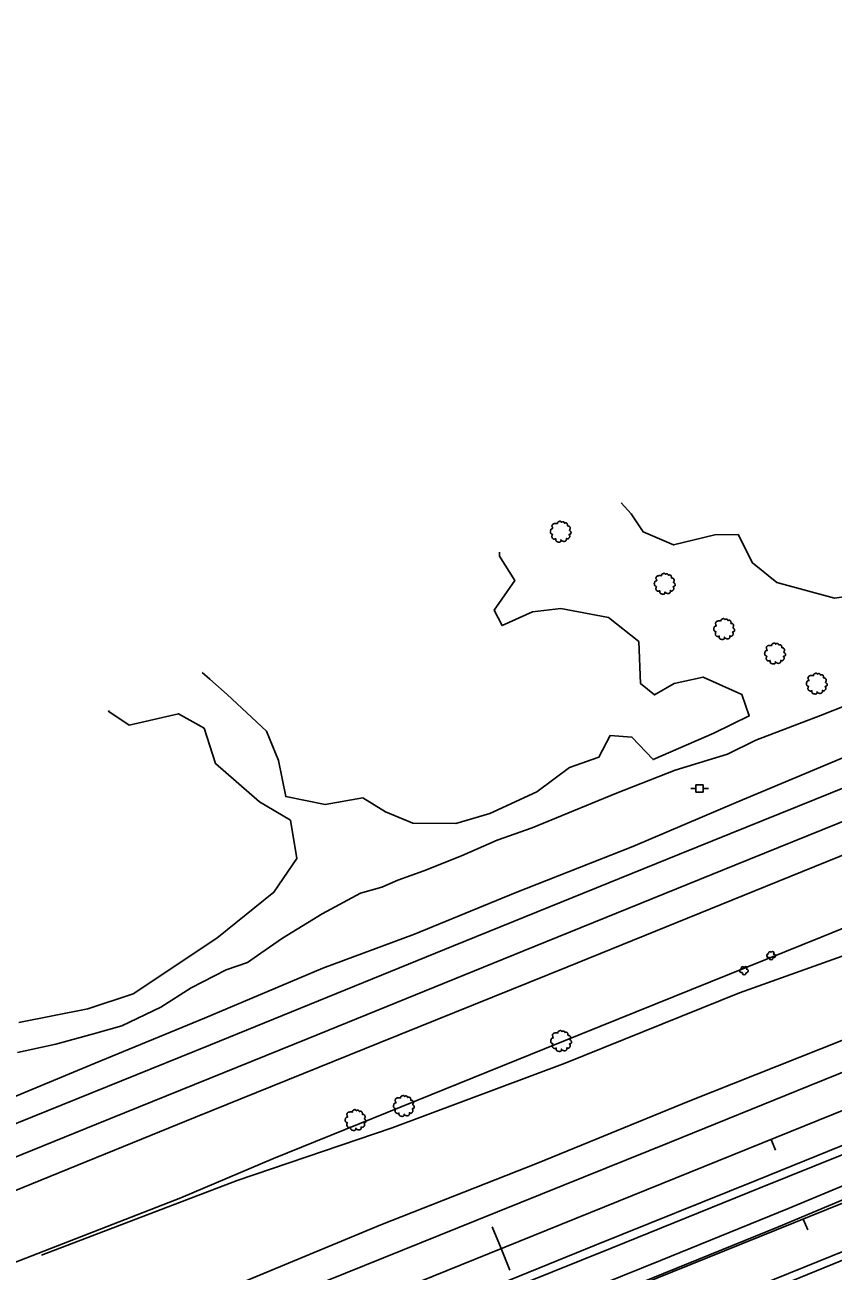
# Model space of a CAD drawing. Extents: x 1901471 to 1963503, y 756461 to 799997.
# Drawn here: x 1932871.2 to 1933148.6, y 774493.7 to 774921.4 of the extents above; entities that cross this region are included whole.
import ezdxf

# ---------------------------------------------------------------- set-up
doc = ezdxf.new("R2010")
doc.units = 0
for name, color, linetype in [('Default', 7, 'Continuous'), ('RD_EX_Fence_Other', 7, 'Continuous'), ('RD_EX_H2O', 7, 'Continuous'), ('RD_EX_Road', 7, 'Continuous'), ('RD_EX_UT', 7, 'Continuous'), ('RD_EX_VEG', 7, 'Continuous'), ('RD_HC_Cl', 7, 'Continuous'), ('RD_HC_Data_Tic', 7, 'Continuous')]:
    doc.layers.add(name, color=color, linetype=linetype)

# ---------------------------------------------------------------- blocks, each defined once
blk = doc.blocks.new('PP')
at = {"layer": 'RD_EX_UT'}
for p, q in [((2.49, 2.51), (-2.51, 2.51)), ((-2.51, 2.51), (-2.51, -2.49)), ((2.49, -2.49), (2.49, 2.51)), ((-5.94, -0.05), (-2.47, -0.05)), ((-2.51, -2.49), (2.49, -2.49)), ((2.42, -0.05), (6.06, -0.05))]:
    blk.add_line(p, q, dxfattribs=at)
blk = doc.blocks.new('T2')
at = {"layer": 'RD_EX_VEG'}
for points in [[(0.05, 7.21), (-0.25, 7.24), (-0.57, 7.14), (-0.82, 7.04), (-1.05, 6.96), (-1.27, 6.86), (-1.57, 6.69), (-1.8, 6.49), (-1.92, 6.24), (-1.97, 6.01), (-2.02, 5.74), (-2.02, 5.56), (-2.15, 5.54), (-2.3, 5.56), (-2.55, 5.64), (-2.8, 5.64), (-3.05, 5.64), (-3.4, 5.61), (-3.75, 5.61), (-4.02, 5.56), (-4.35, 5.51), (-4.72, 5.39), (-5.07, 5.26), (-5.37, 5.01), (-5.62, 4.54), (-5.75, 4.19), (-5.9, 3.94), (-5.75, 3.49), (-5.57, 3.14), (-5.55, 2.94), (-5.47, 2.52), (-5.37, 2.29), (-5.25, 2.09), (-5.32, 2.07), (-5.7, 2.02), (-6, 1.92), (-6.42, 1.69), (-6.64, 1.47), (-6.74, 1.14), (-6.77, 0.79), (-6.87, 0.59), (-6.94, 0.32), (-6.97, 0.24), (-7.02, -0.08), (-6.92, -0.53), (-6.89, -0.88), (-6.77, -1.11), (-6.62, -1.28), (-6.44, -1.53), (-6.05, -1.76), (-5.72, -1.86), (-5.52, -1.88), (-5.7, -2.38), (-5.75, -2.73), (-5.87, -3.13), (-5.87, -3.21), (-5.92, -3.68), (-5.77, -4.01), (-5.7, -4.38), (-5.52, -4.61), (-5.25, -4.91), (-4.92, -5.13), (-4.42, -5.26), (-4.02, -5.23), (-3.45, -5.06), (-3.2, -4.98), (-3.22, -5.16), (-3.2, -5.53), (-3.2, -5.96), (-3.05, -6.28), (-2.95, -6.56), (-2.8, -6.81), (-2.47, -7.03), (-2.07, -7.11), (-1.65, -7.26), (-1.2, -7.33), (-0.7, -7.36), (-0.1, -7.21), (0.18, -7.08), (0.28, -6.91), (0.48, -6.53), (0.43, -6.31), (0.45, -5.71), (0.55, -5.88), (0.73, -6.23), (1.23, -6.53), (1.63, -6.71), (2.1, -6.86), (2.4, -6.93), (2.88, -6.86), (3.25, -6.78), (3.63, -6.66), (3.93, -6.38), (4.1, -6.11), (4.15, -5.83), (4.23, -5.46), (4.28, -5.28)], [(4.28, -5.28), (4.2, -5.11), (4.15, -4.86), (4.23, -4.88), (4.4, -4.93), (4.68, -5.06), (4.9, -5.13), (5.23, -5.11), (5.5, -5.01), (5.95, -4.73), (6.22, -4.26), (6.5, -3.86), (6.57, -3.53), (6.52, -3.31), (6.5, -2.81), (6.3, -2.56), (6.25, -2.43), (6.15, -2.03), (6.22, -1.98), (6.5, -1.93), (6.87, -1.81), (7.15, -1.68), (7.37, -1.51), (7.45, -1.28), (7.42, -0.88), (7.47, -0.48), (7.4, -0.33), (7.3, -0.18), (7.22, 0.02), (7.07, 0.17), (6.97, 0.32), (6.87, 0.42), (6.75, 0.57), (6.57, 0.69), (6.42, 0.74), (6.37, 0.89), (6.52, 1.09), (6.57, 1.19), (6.6, 1.42), (6.82, 1.77), (6.87, 2.17), (6.82, 2.59), (6.77, 2.87), (6.62, 3.14), (6.42, 3.39), (6.3, 3.56), (6.12, 3.69), (5.8, 3.81), (5.55, 3.86), (5.2, 3.86), (5, 3.91), (5.03, 3.96), (5.03, 4.11), (5.03, 4.39), (4.95, 4.84), (4.8, 5.34), (4.8, 5.36), (4.7, 5.61), (4.48, 5.81), (4.3, 5.91), (4.1, 6.04), (3.85, 6.06), (3.55, 6.06), (3.28, 6.01), (3.08, 5.91), (2.9, 5.79), (2.83, 5.94), (2.73, 6.24), (2.68, 6.39), (2.53, 6.56), (2.3, 6.76), (1.85, 6.89), (1.23, 6.81), (0.93, 6.61), (0.78, 6.44), (0.73, 6.56), (0.53, 6.76), (0.43, 6.94), (0.25, 7.06), (0.1, 7.16), (0, 7.21)]]:
    blk.add_spline(points, degree=3, dxfattribs=at)
blk = doc.blocks.new('SB2')
at = {"layer": 'RD_EX_VEG'}
for centre, radius, start, end in [((-1.56, -0.16), 1.26, 96.45179, 294.73401), ((-0.72, 1.55), 1.08, 34.97629, 204.75602), ((1.05, 1.7), 0.995, 308.76261, 152.04674), ((1.84, -0.28), 1.22, 256.56668, 98.10463), ((0.25, -1.6), 1.32, 166.88266, 5.75893)]:
    blk.add_arc(centre, radius, start, end, dxfattribs=at)

msp = doc.modelspace()

# ---------------------------------------------------------------- linework, layer by layer
at = {"layer": 'RD_EX_Fence_Other'}
for points in [[(1934031.19, 774967.59), (1933980.08, 774947.23), (1933904.72, 774917.09), (1933826.55, 774885.03), (1933761.95, 774858.82), (1933687.24, 774828.32), (1933608.35, 774796.6), (1933535.11, 774767.01), (1933457.95, 774735.02), (1933391.69, 774708.66), (1933324.13, 774681.37), (1933259.71, 774655.08), (1933144.55, 774608.32), (1933049.53, 774570), (1932956.55, 774532.29), (1932924.68, 774518.86), (1932852.34, 774490.67)], [(1934013.74, 774871.18), (1933947.75, 774844.28), (1933901.46, 774826.48), (1933856.97, 774808.93), (1933784.22, 774779.11), (1933725.72, 774754.87), (1933679.96, 774736.51), (1933632.55, 774717.14), (1933589.77, 774699.77), (1933541.51, 774679.86), (1933488.36, 774658.77), (1933429.44, 774634.75), (1933369.7, 774610.62), (1933318.62, 774590.43), (1933287.07, 774577.68), (1933235.81, 774557.21), (1933177.5, 774533.61), (1933133.56, 774515.25), (1933089.39, 774497.35), (1933044.28, 774479.07), (1932984.51, 774454.87), (1932925.48, 774431.09), (1932879.43, 774412.73), (1932836.07, 774395.63)]]:
    msp.add_lwpolyline(points, dxfattribs=at)
at = {"layer": 'RD_EX_H2O'}
for points in [[(1932876.93, 774499.16), (1932944.11, 774524.76), (1932997.33, 774542.8), (1933056.68, 774565.02), (1933116.51, 774589.15), (1933178.95, 774611.54), (1933263.21, 774645.98), (1933318.48, 774668.33), (1933381.5, 774693.32), (1933446.71, 774719.49), (1933508.55, 774745.25), (1933568.56, 774772.03), (1933623.04, 774794.99), (1933679.96, 774819.66), (1933744.32, 774846.61), (1933779.24, 774862.28)], [(1932861.92, 774551.24), (1932895.36, 774565.08), (1932932.86, 774580.51), (1932973.43, 774597.68), (1933004.95, 774609.31), (1933039.56, 774623.55), (1933079.94, 774639.46), (1933115.39, 774654.52), (1933154.94, 774671.11), (1933192.65, 774686.23), (1933227.41, 774701.08), (1933247.3, 774709.38), (1933283.24, 774723.48), (1933316.42, 774736.12), (1933348.16, 774748.61), (1933372.45, 774759.12), (1933386.09, 774764.4), (1933396.81, 774768.47)], [(1933162.81, 774691.67), (1933144.29, 774684.44), (1933122.12, 774675.94), (1933112.36, 774671.14), (1933094.42, 774665.57), (1933074.28, 774657.68), (1933057.58, 774650.81), (1933045.39, 774645.79), (1933033.27, 774641.59), (1933021.05, 774636.25), (1933008.17, 774631.02), (1932999.22, 774627.89), (1932993.75, 774625.48), (1932986.35, 774623.38), (1932973.29, 774616.28), (1932959.62, 774607.97), (1932952.22, 774602.8), (1932947.61, 774599.65), (1932940.34, 774597.05), (1932928.3, 774590.91), (1932917.86, 774584.33), (1932904.52, 774577.9), (1932894.78, 774575.15), (1932881.76, 774571.6), (1932868.61, 774568.72)], [(1932836.66, 774390.27), (1932877.1, 774406.72), (1932922.74, 774424.47), (1932973.92, 774445.42), (1933020.55, 774464.33), (1933070.92, 774484.94), (1933129.94, 774508.83), (1933158.5, 774520.93), (1933200.29, 774538.21), (1933243.16, 774555.53), (1933288.3, 774573.07), (1933318.53, 774585.19), (1933338.84, 774593.32)]]:
    msp.add_lwpolyline(points, dxfattribs=at)
at = {"layer": 'RD_EX_Road'}
for points in [[(1934023.18, 774999.96), (1933966.09, 774976.89), (1933858.65, 774933.88), (1933750.46, 774890.13), (1933668.37, 774856.9), (1933603.44, 774830.5), (1933530.32, 774801.09), (1933452.27, 774769.3), (1933373.58, 774737.42), (1933301.67, 774708.81), (1933250.98, 774687.77), (1933195.26, 774665.51), (1933114.89, 774633.03), (1933042.15, 774603.53), (1932968.49, 774573.49), (1932895.75, 774544.07), (1932830.27, 774517.6)], [(1934047.36, 774998.4), (1933968.9, 774966.79), (1933882.14, 774931.82), (1933788.81, 774893.92), (1933695.93, 774856.42), (1933606.07, 774820.09), (1933525.86, 774787.66), (1933448.13, 774756.21), (1933379.16, 774728.25), (1933314.96, 774702.4), (1933248.76, 774675.46), (1933188.99, 774651.47), (1933125.42, 774625.71), (1933057.25, 774598.02), (1932993.2, 774572.15), (1932929.78, 774546.49), (1932861.07, 774518.56)], [(1932853.34, 774538.35), (1932934.96, 774571.35), (1933018.31, 774605.29), (1933095.87, 774636.74), (1933170.95, 774667.06), (1933246.12, 774697.38), (1933322.46, 774728.17), (1933385.1, 774753.48), (1933467.26, 774786.7), (1933533.17, 774813.42), (1933593.23, 774837.82), (1933655.37, 774862.94), (1933730.93, 774893.5), (1933829.1, 774933.31), (1933904.16, 774963.75), (1933960.46, 774986.25), (1933986.06, 774996.41)], [(1932835.64, 774445.33), (1932889.09, 774466.7), (1932942.15, 774488.33), (1932993.34, 774509.55), (1933047.12, 774530.78), (1933099.47, 774552.13), (1933152.27, 774573.07), (1933211.18, 774596.56), (1933270.52, 774620.27), (1933316.79, 774639.07), (1933374.29, 774662.8), (1933430.6, 774685.76), (1933484.32, 774707.32), (1933540.69, 774729.81), (1933585.61, 774748.23), (1933646.77, 774772.66), (1933701.78, 774795.29), (1933763.02, 774820.05), (1933805.91, 774837.65), (1933865.68, 774861.8), (1933934.75, 774890.2), (1933996.94, 774914.59)], [(1932841.56, 774436.43), (1932896.04, 774458.26), (1932962.21, 774485.25), (1933026.36, 774511.14), (1933092.44, 774537.86), (1933140.48, 774557.27), (1933218.26, 774588.69), (1933273.83, 774611.2), (1933296.51, 774620.31), (1933347.71, 774640.99), (1933392.19, 774659.06), (1933436.76, 774676.98), (1933483.28, 774695.72), (1933529.71, 774714.48), (1933607.9, 774746.1), (1933649.75, 774763.06), (1933701, 774783.72), (1933749.95, 774803.46), (1933803.86, 774825.43), (1933868.57, 774851.53), (1933934.33, 774878.05), (1933999.21, 774904.28)], [(1932856.01, 774417.07), (1932901.83, 774435.65), (1932952.98, 774456.38), (1933011.93, 774480.17), (1933066.75, 774502.41), (1933122.48, 774524.92), (1933183.66, 774549.7), (1933235.3, 774570.67), (1933284.96, 774590.63), (1933340.94, 774613.39), (1933387.35, 774632.1), (1933442.11, 774654.11), (1933493.87, 774675), (1933545.39, 774695.79), (1933598.31, 774717.21), (1933651.86, 774738.82), (1933707.88, 774761.45), (1933762.26, 774783.55), (1933820.68, 774807.2), (1933878.71, 774830.6), (1933946.73, 774857.98), (1934005.87, 774882.01)], [(1932839.41, 774407.28), (1932879.25, 774423.56), (1932927.98, 774443.29), (1932974.14, 774461.9), (1933021.34, 774480.93), (1933072.77, 774501.66), (1933123.57, 774522.2), (1933179.34, 774544.72), (1933234.71, 774567.54), (1933286.13, 774588), (1933332.87, 774606.94), (1933377.07, 774624.76), (1933425.73, 774644.29), (1933477.09, 774665.25), (1933521.72, 774683.3), (1933568.3, 774701.99), (1933616.43, 774721.44), (1933666.76, 774741.61), (1933717.22, 774761.76), (1933777.76, 774786.67), (1933836.55, 774810.42), (1933891.13, 774832.41), (1933945.25, 774854.41), (1934006.8, 774879.32)], [(1932834.6, 774372.4), (1932880.27, 774390.68), (1932928.63, 774410.07), (1932976.02, 774429.02), (1933028.53, 774450.47), (1933086.87, 774474.2), (1933128.53, 774490.94), (1933183.07, 774513), (1933233.48, 774533.62), (1933296.74, 774559.18), (1933380.29, 774592.91), (1933434.96, 774615.34), (1933491.68, 774637.62), (1933549.9, 774661.2), (1933597.8, 774680.56), (1933647.51, 774700.81), (1933699.67, 774721.91), (1933757.61, 774745.24), (1933804, 774763.82), (1933853.23, 774784.04), (1933911.78, 774807.33), (1933963.59, 774827.97), (1934020.41, 774850.89)], [(1932840.55, 774371.41), (1932889.51, 774391.24), (1932960.85, 774420.05), (1933009.2, 774439.74), (1933060.97, 774460.58), (1933114.91, 774482.38), (1933167.9, 774503.91), (1933225.77, 774527.45), (1933297.58, 774556.25), (1933348.71, 774577.01), (1933401.57, 774598.37), (1933449.7, 774617.71), (1933502.9, 774639.15), (1933558.1, 774661.59), (1933605.05, 774680.57), (1933659.87, 774702.61), (1933721.64, 774727.63), (1933775.52, 774749.47), (1933821.85, 774768.11), (1933895.51, 774797.78), (1933960.74, 774824.1), (1934021.41, 774848.65)]]:
    msp.add_lwpolyline(points, dxfattribs=at)
at = {"layer": 'RD_EX_VEG'}
for points in [[(1933230.65, 774819.43), (1933238.22, 774818.49), (1933252.62, 774809.38), (1933259.4, 774796.14), (1933252.29, 774784.86), (1933243.65, 774785.15), (1933237.89, 774787.83), (1933228.73, 774779.7), (1933219.93, 774773.05), (1933210.43, 774758.27), (1933200.1, 774751.97), (1933186.68, 774739.05), (1933178.99, 774732.1), (1933166.54, 774727.14), (1933149.13, 774724.7), (1933129.28, 774730.07), (1933121.02, 774736.75), (1933116.05, 774746.52), (1933108.08, 774746.39), (1933093.91, 774742.92), (1933083.4, 774747.41), (1933079.28, 774753.59), (1933075.89, 774757.38)], [(1933034.08, 774740.45), (1933034.15, 774739.14), (1933039.34, 774730.73), (1933032.33, 774720.6), (1933035, 774715.25), (1933045.51, 774719.95), (1933055.13, 774721.07), (1933071.49, 774718.04), (1933081.98, 774709.76), (1933082.56, 774695.35), (1933087.3, 774691.48), (1933094.05, 774695.36), (1933104.01, 774697.56), (1933117.35, 774691.56), (1933119.88, 774684.25), (1933107.69, 774678.29), (1933086.85, 774669.24), (1933079.58, 774676.96), (1933072.11, 774677.51), (1933068.23, 774670.09), (1933058.18, 774666.58), (1933046.98, 774658.19), (1933030.83, 774650.76), (1933019.16, 774647.37), (1933004.34, 774647.42), (1932995.02, 774651.3), (1932987.21, 774656.12), (1932974.23, 774653.83), (1932960.73, 774656.56), (1932958.31, 774668.95), (1932954.16, 774679.05), (1932940.65, 774691.6), (1932934.7, 774696.87), (1932932.04, 774699.11)], [(1932899.91, 774686.1), (1932899.98, 774685.73), (1932906.95, 774681.04), (1932923.89, 774685.02), (1932932.73, 774679.99), (1932936.61, 774667.89), (1932951.77, 774654.76), (1932962.41, 774648.43), (1932964.51, 774635.28), (1932956.68, 774623.71), (1932937.04, 774607.91), (1932908.34, 774588.86), (1932892.82, 774583.73), (1932869.09, 774579.01)]]:
    msp.add_lwpolyline(points, dxfattribs=at)
at = {"layer": 'RD_HC_Cl'}
for p, q in [((1938541.05, 776727.63), (1929630.2, 773125.03)), ((1938552.08, 776700.34), (1929639.84, 773096.99))]:
    msp.add_line(p, q, dxfattribs=at)
at = {"layer": 'RD_HC_Data_Tic'}
for p, q in [((1933127.35, 774538.9), (1933128.85, 774535.2)), ((1933138.42, 774511.52), (1933139.92, 774507.81)), ((1933034.64, 774501.42), (1933031.64, 774508.84)), ((1933034.64, 774501.42), (1933037.64, 774494.01))]:
    msp.add_line(p, q, dxfattribs=at)

# ---------------------------------------------------------------- block references
at = {"layer": 'Default', "xscale": 0.5039370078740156, "yscale": 0.5039370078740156}
msp.add_blockref('PP', (1933102.78, 774659.38), dxfattribs=at)
at = {"layer": 'RD_EX_VEG'}
for name, p, xscale, yscale in [('T2', (1933055.01, 774747.54), 0.4921259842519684, 0.4921259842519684), ('T2', (1933090.72, 774729.64), 0.4921259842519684, 0.4921259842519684), ('T2', (1933111.13, 774714.1), 0.4921259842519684, 0.4921259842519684), ('T2', (1933128.6, 774705.7), 0.4921259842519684, 0.4921259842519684), ('T2', (1933142.92, 774695.37), 0.4921259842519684, 0.4921259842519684), ('SB2', (1933127.29, 774602.01), 0.5019685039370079, 0.5019685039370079), ('SB2', (1933118, 774596.85), 0.5019685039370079, 0.5019685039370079), ('T2', (1933055.16, 774572.69), 0.4921259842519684, 0.4921259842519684), ('T2', (1933001.18, 774550.4), 0.4921259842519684, 0.4921259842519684), ('T2', (1932984.6, 774545.55), 0.4921259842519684, 0.4921259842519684)]:
    msp.add_blockref(name, p, dxfattribs=dict(at, xscale=xscale, yscale=yscale))

doc.saveas('drawing.dxf')
